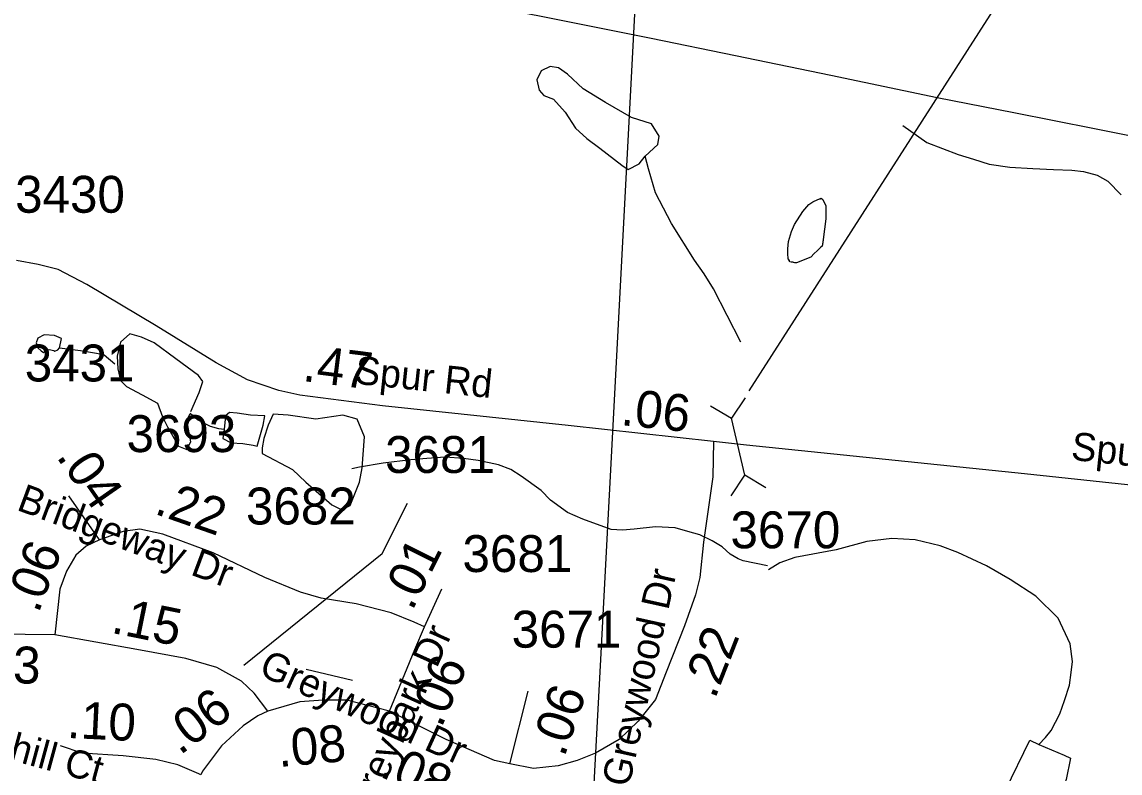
# Model space of a CAD drawing. Extents: x 1662474 to 1856135, y 779280 to 917889.
# Drawn here: x 1763187 to 1766907, y 810871 to 813415 of the extents above; entities that cross this region are included whole.
import ezdxf

# ---------------------------------------------------------------- set-up
doc = ezdxf.new("R2010")
doc.units = 0
for name, color, linetype in [('Exist Boundary Political City Limit New', 7, 'Continuous'), ('Exist Hydrographic Misc Water Feature', 7, 'Continuous'), ('Exist Hydrographic Pond Under 1500 Sq Ft', 7, 'Continuous'), ('Exist Road Secondary Mileage Hundredths English Label', 7, 'Continuous'), ('Exist Road Secondary Mileage Tenths English Label', 7, 'Continuous'), ('Exist Road Secondary Structure Pipe CELL', 7, 'Continuous'), ('Exist Road Secondary Structure Pipe Number Label', 7, 'Continuous'), ('Exist Road Secondary Type 51 Attributed', 7, 'Continuous'), ('Exist Road Secondary Type 51 Label', 7, 'Continuous'), ('Exist Road Secondary Type 51 Number Label', 7, 'Continuous'), ('Exist Utilities Electrical Transmission Line', 7, 'Continuous'), ('Map Preparation Boundary City Limit Buffer Line', 7, 'Continuous')]:
    doc.layers.add(name, color=color, linetype=linetype)

msp = doc.modelspace()

# ---------------------------------------------------------------- linework, layer by layer
at = {"layer": 'Exist Boundary Political City Limit New'}
msp.add_lwpolyline([(1765379.1, 815671.4), (1765146.9, 811256.1), (1765120.2, 810750.8)], dxfattribs=at)
at = {"layer": 'Exist Hydrographic Misc Water Feature'}
for points in [[(1766170.6, 813064.2), (1766252.4, 813007.5), (1766358, 812966.7), (1766409.9, 812950.2), (1766463.6, 812933.8), (1766533.7, 812923.2), (1766611.7, 812918.5), (1766681.8, 812916), (1766743.7, 812913.5), (1766783.5, 812909.1), (1766829.6, 812896.8), (1766865.3, 812876.4), (1766911, 812830.1)], [(1765622.5, 812330.5), (1765530, 812511.3), (1765498.4, 812561.6), (1765464.8, 812607.9), (1765387.7, 812732.6), (1765332.8, 812837), (1765309.4, 812917.3), (1765297.7, 812961.3)], [(1765871, 812630.6), (1765859.1, 812618.6), (1765810.7, 812599.1), (1765804.8, 812599.1), (1765798.8, 812601.2), (1765792.9, 812601.2), (1765788.8, 812603.2), (1765786.9, 812607.3), (1765782.8, 812613.3), (1765781, 812631.4), (1765781.2, 812647.2), (1765783.5, 812671.3), (1765793.7, 812705.2), (1765804, 812729.2), (1765832.3, 812772.9), (1765852.4, 812796.8), (1765866.5, 812806.6), (1765882.7, 812814.5), (1765890.7, 812816.5), (1765894.6, 812818.4), (1765900.5, 812814.3), (1765910.4, 812792.3), (1765910, 812748.3), (1765901.6, 812678.3), (1765899.5, 812668.3), (1765897.3, 812656.3), (1765893.4, 812652.4), (1765881.3, 812640.5), (1765871, 812630.6)], [(1765871, 812630.6), (1765859.1, 812618.6), (1765810.7, 812599.1), (1765804.8, 812599.1), (1765792.9, 812601.2), (1765788.8, 812603.2), (1765782.8, 812613.3), (1765781, 812631.4), (1765781.2, 812647.2), (1765783.5, 812671.3), (1765793.7, 812705.2), (1765804, 812729.2), (1765832.3, 812772.9), (1765852.4, 812796.8), (1765866.5, 812806.6), (1765882.7, 812814.5), (1765894.6, 812818.4), (1765900.5, 812814.3), (1765910.4, 812792.3), (1765910, 812748.3), (1765901.6, 812678.3), (1765897.3, 812656.3), (1765893.4, 812652.4), (1765881.3, 812640.5), (1765871, 812630.6)], [(1763501.4, 812256), (1763465.6, 812286.2), (1763439.7, 812292.5), (1763385.8, 812300.9), (1763314.5, 812310.6)], [(1763871.6, 812034.8), (1763853.7, 812037), (1763825.8, 812045.2), (1763809.8, 812053.3), (1763781.9, 812067.6), (1763756.5, 812089.1)], [(1765712.5, 811573.5), (1765630.5, 811590.3), (1765612.7, 811596.5), (1765586.6, 811612.6), (1765558.9, 811636.8), (1765525.1, 811657.2), (1765483.3, 811677.5), (1765443.3, 811689.8), (1765399.4, 811702.2), (1765333.4, 811704.8), (1765261.4, 811697.3), (1765221.2, 811693.6), (1765183.3, 811696), (1765087.5, 811730.8), (1765035.6, 811753.2), (1764978, 811795.7), (1764946.2, 811828), (1764878.6, 811876.5), (1764842.9, 811898.8), (1764800.9, 811915.2), (1764733, 811929.8), (1764682.9, 811936.1), (1764621.2, 811940.6), (1764559.1, 811937.1), (1764505, 811931.6), (1764410.8, 811920.4), (1764330.9, 811907.1), (1764304.6, 811901.3)], [(1766631.8, 810967.9), (1766653.9, 810991.7), (1766674, 811015.5), (1766702.5, 811071.3), (1766718.9, 811117.1), (1766735.3, 811169.1), (1766741.7, 811211.1), (1766746, 811249), (1766738.4, 811309.1), (1766697.2, 811395.4), (1766621.7, 811470), (1766534.2, 811526.8), (1766454.6, 811573.5), (1766357, 811618.3), (1766297.1, 811640.8), (1766213.2, 811661.5), (1766133.3, 811666.1), (1766049.2, 811654.9), (1765944.8, 811627.7), (1765804.8, 811600.9), (1765754.3, 811583.2), (1765716.4, 811559.5)]]:
    msp.add_lwpolyline(points, dxfattribs=at)
at = {"layer": 'Exist Hydrographic Pond Under 1500 Sq Ft'}
for points in [[(1765297.7, 812961.3), (1765341.1, 813000), (1765345.7, 813028), (1765320, 813070.1), (1765252.2, 813091.2), (1765163.3, 813142.6), (1765088.5, 813189.3), (1765034.7, 813238.4), (1765004.3, 813259.5), (1764976.3, 813264.1), (1764945.8, 813250.1), (1764931.8, 813219.7), (1764938.8, 813184.7), (1764955.2, 813166), (1764987.9, 813154.3), (1765027.7, 813109.9), (1765062.8, 813056.1), (1765100.2, 813021), (1765144.6, 812988.3), (1765219.5, 812929.9), (1765240.5, 812915.9), (1765277.9, 812934.6), (1765297.7, 812961.3)], [(1763314.5, 812310.6), (1763321, 812343.1), (1763297.1, 812353.2), (1763261.9, 812355.7), (1763240.5, 812344.4), (1763235.4, 812328.1), (1763240.5, 812311.7), (1763251.8, 812301.7), (1763260.6, 812295.4), (1763270.7, 812302.9), (1763279.5, 812305.4), (1763294.6, 812302.9), (1763298.4, 812300.4), (1763308.4, 812304.2), (1763314.7, 812311.7)], [(1763759.6, 812095.3), (1763788, 812160.6), (1763799.4, 812197.5), (1763785.2, 812217.4), (1763708.5, 812274.2), (1763634.6, 812328.2), (1763592, 812348), (1763552.2, 812359.4), (1763520.9, 812331), (1763509.5, 812282.7), (1763512.4, 812240.1), (1763520.9, 812200.4), (1763540.8, 812180.5), (1763594.8, 812152.1), (1763645.9, 812123.7), (1763663, 812078.2), (1763680, 812044.1), (1763702.8, 812004.4), (1763717, 811978.8), (1763745.4, 811967.5), (1763759.6, 811993), (1763745.4, 812066.9), (1763756.5, 812089.1)], [(1763984.1, 811978.8), (1764004, 812049.8), (1764009.7, 812081.1), (1763961.4, 812083.9), (1763915.9, 812089.6), (1763890.3, 812092.4), (1763876.1, 812081.1), (1763871.6, 812034.8)], [(1764339.3, 811905), (1764347.8, 812010.1), (1764322.2, 812069.7), (1764273.9, 812083.9), (1764183, 812069.7), (1764089.2, 812083.9), (1764038.1, 812086.7), (1764021, 812049.8), (1764006.8, 812004.4), (1764001.1, 811973.1), (1764001.1, 811953.3)], [(1763871.6, 812034.8), (1763867.6, 812004.4), (1763896, 811990.2), (1763935.8, 811987.3), (1763969.9, 811981.7), (1763984.1, 811978.8)], [(1764001.1, 811953.3), (1764103.4, 811899.3), (1764148.9, 811856.7), (1764174.5, 811834), (1764237, 811780), (1764271.1, 811763), (1764299.5, 811777.2), (1764330.8, 811856.7), (1764339.3, 811905)], [(1766631.8, 810967.9), (1766717.3, 810931.2), (1766739.4, 810921), (1766724.6, 810849.1), (1766710.3, 810813.2), (1766700.2, 810793.2), (1766688.1, 810775.4), (1766672, 810757.5), (1766641.6, 810733.7), (1766615.6, 810722), (1766591.6, 810718.2), (1766581.5, 810718.2), (1766567.6, 810720.4), (1766555.5, 810722.5), (1766541.7, 810730.5), (1766527.6, 810740.7), (1766518, 810758.8), (1766512, 810782.8), (1766512.2, 810796.9), (1766518.4, 810812.7), (1766601.8, 810982.1), (1766631.8, 810967.9)]]:
    msp.add_lwpolyline(points, dxfattribs=at)
at = {"layer": 'Exist Road Secondary Structure Pipe CELL'}
for p, q in [((1765519.3, 812115.2), (1765591, 812073)), ((1765637.1, 812142.4), (1765591, 812073)), ((1765635.6, 811879.7), (1765591, 812073)), ((1765589.5, 811810.3), (1765635.6, 811879.7)), ((1765707.3, 811837.4), (1765635.6, 811879.7))]:
    msp.add_line(p, q, dxfattribs=at)
at = {"layer": 'Exist Road Secondary Structure Pipe Number Label'}
msp.add_line((1765650.9, 812165.3), (1767567.2, 815156), dxfattribs=at)
at = {"layer": 'Exist Road Secondary Type 51 Attributed'}
for p, q in [((1763449.7, 811661.3), (1763345.7, 811810.1)), ((1764550.5, 811366.7), (1764609.2, 811494.7)), ((1764839.8, 810901.8), (1764901.4, 811148.2))]:
    msp.add_line(p, q, dxfattribs=at)
for points in [[(1765530.1, 811994.1), (1765037.3, 812048.6), (1764408.1, 812115.2), (1764128.6, 812150.8), (1764057.8, 812166.5), (1763951.3, 812202.7), (1763845, 812260.6), (1763641.6, 812385.6), (1763407, 812526.3), (1763310, 812576.3), (1763242.4, 812593.7), (1763168.8, 812607.6)], [(1765530.1, 811994.1), (1765527, 811875), (1765496.2, 811653.2), (1765483.8, 811533.1), (1765468.4, 811474.6), (1765431.5, 811369.9), (1765369.8, 811212.9), (1765332.8, 811120.5), (1765274.3, 811046.6), (1765209.6, 810985), (1765129.5, 810938.8), (1765067.8, 810914.1), (1765003.1, 810895.7), (1764919.9, 810886.4), (1764839.8, 810901.8)], [(1769650.5, 811568.6), (1768509.7, 811674.7), (1767714.7, 811763.7), (1766583.1, 811884.1), (1765641.7, 811981.9), (1765530.1, 811994.1)], [(1763449.7, 811661.3), (1763404.8, 811640.1), (1763369.3, 811609.4), (1763338.6, 811555.1), (1763315, 811493.7), (1763299, 811339.1)], [(1764550.5, 811366.7), (1764515.4, 811382.7), (1764437.4, 811413.4), (1764319.3, 811444.1), (1764201.1, 811463), (1764130.2, 811484.2), (1764009.7, 811533.8), (1763834.8, 811616.5), (1763664.7, 811680.2), (1763586.7, 811696.7), (1763530, 811689.7), (1763449.7, 811661.3)], [(1764432.2, 811080.9), (1764517.5, 811289.7), (1764550.5, 811366.7)], [(1763299, 811339.1), (1763096.1, 811341.8)], [(1764020.1, 811080.4), (1763973.9, 811142), (1763930.7, 811182.1), (1763847.5, 811228.3), (1763742.8, 811259.1), (1763576.4, 811289.8), (1763299, 811339.1)], [(1764432.2, 811080.9), (1764287.3, 811117.9), (1764207.3, 811117.9), (1764129, 811112.6), (1764020.1, 811080.4)], [(1764020.1, 811080.4), (1763986.2, 811065), (1763936.9, 811031.2), (1763862.9, 810963.4), (1763798.2, 810877.2), (1763793.1, 810864.6)], [(1764839.8, 810901.8), (1764787.4, 810914.1), (1764624.1, 810985), (1764432.2, 811080.9)], [(1763793.1, 810864.6), (1763785.9, 810868), (1763715, 810898.8), (1763641.1, 810917.2), (1763530.1, 810929.5), (1763391.5, 810938.8), (1763317.5, 810963.4)]]:
    msp.add_lwpolyline(points, dxfattribs=at)
at = {"layer": 'Exist Road Secondary Type 51 Label'}
msp.add_lwpolyline([(1764149.7, 811222.9), (1764306.6, 811186.2)], dxfattribs=at)
msp.add_lwpolyline([(1764149.7, 811222.9), (1764306.6, 811186.2)], dxfattribs=at)
at = {"layer": 'Exist Road Secondary Type 51 Number Label'}
msp.add_lwpolyline([(1763938.7, 811236.5), (1764407.9, 811615.3), (1764492.7, 811784.9)], dxfattribs=at)
at = {"layer": 'Exist Utilities Electrical Transmission Line'}
msp.add_lwpolyline([(1768117.3, 812792.1), (1767688.7, 812875.7), (1767222.3, 812973.2), (1766819.9, 813052.9), (1766547.6, 813107.7), (1766287.4, 813158.3), (1765926.9, 813234.2), (1765604.6, 813300.5), (1765318.6, 813359.2), (1765058.4, 813411.8), (1764792, 813464.5), (1764475.7, 813534.6), (1764272.3, 813797.4), (1764052.5, 814092.3), (1763832.8, 814377.1), (1763655.5, 814618.4), (1763584.7, 814717.9), (1763550.5, 814763.9), (1763506, 814851.8), (1763457.5, 814951.3), (1763421, 815027.2), (1763360.2, 815170.9), (1763122.2, 815201.7)], dxfattribs=at)
at = {"layer": 'Map Preparation Boundary City Limit Buffer Line'}
msp.add_lwpolyline([(1765379.1, 815671.4), (1765146.9, 811256.1), (1765120.2, 810750.8)], dxfattribs=at)

# ---------------------------------------------------------------- texts
at = {"layer": 'Exist Road Secondary Mileage Hundredths English Label'}
msp.add_text('.22', height=125, rotation=68.5739, dxfattribs=at).set_placement((1765534.3, 811118.7))
at = {"layer": 'Exist Road Secondary Mileage Tenths English Label'}
for s, rotation, p in [('.47', 352.7518, (1764135.1, 812199.5)), ('.06', 354.0216, (1765213.1, 812050.1)), ('.04', 304.931, (1763301.3, 811943.1)), ('.22', 340.7101, (1763631.8, 811750.6)), ('.06', 69.4438, (1763242.9, 811409.2)), ('.01', 63.4348, (1764508.8, 811417.3)), ('.15', 348.6112, (1763485.7, 811346.7)), ('.03', 358.868, (1763016.6, 811178)), ('.06', 67.0363, (1764607.7, 811020.9)), ('.06', 36.8698, (1763722, 810929.2)), ('.06', 70.8703, (1765024.2, 810921.9)), ('.10', 357.2738, (1763338.1, 810990.2)), ('.08', 5.1943, (1764057.5, 810891.1)), ('.08', 336.4478, (1764394.4, 810861.1))]:
    msp.add_text(s, height=125, rotation=rotation, dxfattribs=at).set_placement(p)
at = {"layer": 'Exist Road Secondary Type 51 Label'}
for s, rotation, p in [('Spur Rd', 353.9486, (1764312, 812190.3)), ('Spur Rd', 353.9486, (1764312, 812190.3)), ('Spur Rd', 353.926, (1766738.4, 811932.5)), ('Bridgeway Dr', 339.5793, (1763165.5, 811763.5)), ('Greywood Dr', 77.5159, (1765243.4, 810820.2)), ('Greybark Dr', 65.7584, (1764362.8, 810714.9)), ('Greywood Dr', 335.6684, (1763985.1, 811205.4)), ('Bridgehill Ct', 344.7964, (1762786.2, 811013.2))]:
    msp.add_text(s, height=95, rotation=rotation, dxfattribs=at).set_placement(p)
at = {"layer": 'Exist Road Secondary Type 51 Number Label'}
for s, p in [('3430', (1763164, 812769.1)), ('3431', (1763196.6, 812197.6)), ('3693', (1763541.4, 811958.3)), ('3681', (1764417.4, 811887.6)), ('3682', (1763946, 811713.1)), ('3670', (1765587.3, 811632.4)), ('3681', (1764679.4, 811552)), ('3671', (1764846, 811295.8))]:
    msp.add_text(s, height=125, dxfattribs=at).set_placement(p)

doc.saveas('drawing.dxf')
